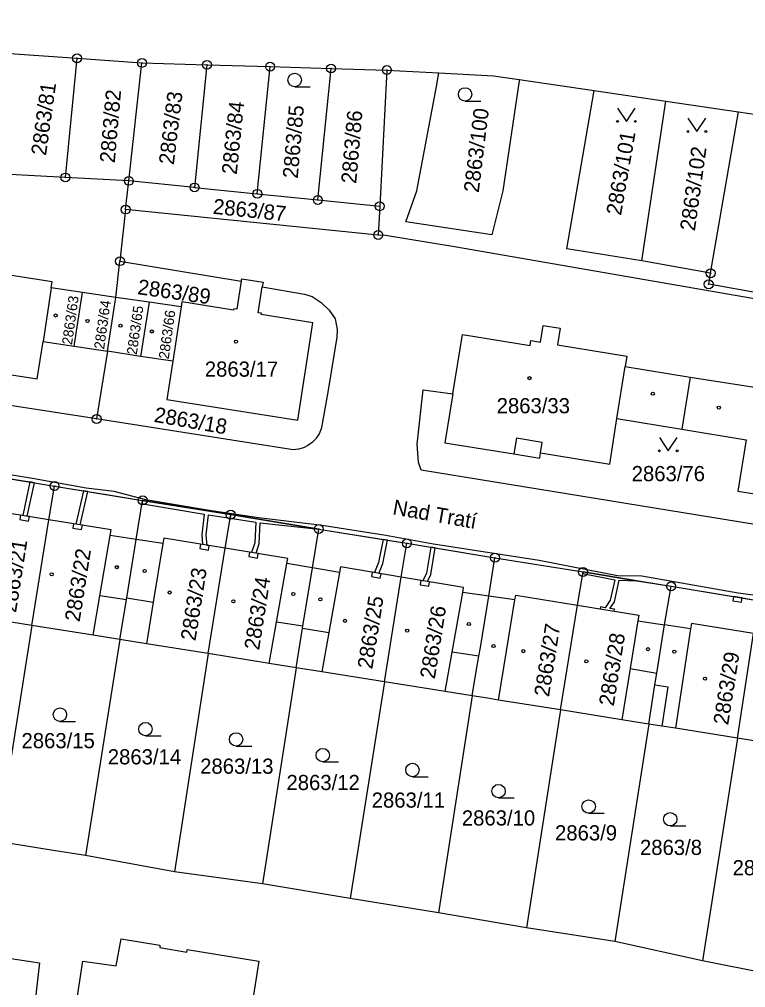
# Model space of a CAD drawing. Extents: x -644096 to -634268, y -1141430 to -1133463.
# Drawn here: x -639798 to -639716.7, y -1138498.1 to -1138389.6 of the extents above; entities that cross this region are included whole.
import ezdxf

# ---------------------------------------------------------------- set-up
doc = ezdxf.new("R2010")
doc.units = 0
for name, color, linetype in [('_CIVIL_CONSTRUCTION', 7, 'Continuous'), ('B_Hranice _3D', 7, 'Continuous'), ('M_Svah_Nasyp', 7, 'Continuous'), ('M_Svah_Zarez', 7, 'Continuous'), ('spodek_zarez', 7, 'Continuous'), ('svrsek_osa_sjezdy', 7, 'Continuous'), ('svrsek_osa_terminal_VRT', 7, 'Continuous'), ('svrsek_osa_VRT', 7, 'Continuous'), ('svrsek_popisy_VRT', 7, 'Continuous'), ('terminal_VRT', 7, 'Continuous')]:
    doc.layers.add(name, color=color, linetype=linetype)

msp = doc.modelspace()

# ---------------------------------------------------------------- linework, layer by layer
at = {"layer": '_CIVIL_CONSTRUCTION'}
for centre, radius in [((-639791.58, -1138393.93), 0.5), ((-639791.58, -1138393.93), 0.0303), ((-639784.31, -1138394.45), 0.5), ((-639777.03, -1138394.67), 0.5), ((-639784.31, -1138394.45), 0.0303), ((-639777.03, -1138394.67), 0.0303), ((-639769.95, -1138394.87), 0.5), ((-639769.95, -1138394.87), 0.0303), ((-639763.12, -1138395.08), 0.5), ((-639763.12, -1138395.08), 0.0303), ((-639756.87, -1138395.26), 0.5), ((-639756.87, -1138395.26), 0.0303), ((-639792.89, -1138407.29), 0.5), ((-639792.89, -1138407.29), 0.0303), ((-639785.78, -1138407.67), 0.5), ((-639785.78, -1138407.67), 0.0303), ((-639778.42, -1138408.41), 0.5), ((-639778.42, -1138408.41), 0.0303), ((-639771.39, -1138409.12), 0.5), ((-639771.39, -1138409.12), 0.0303), ((-639764.61, -1138409.81), 0.5), ((-639786.14, -1138410.88), 0.5), ((-639764.61, -1138409.81), 0.0303), ((-639757.67, -1138410.51), 0.5), ((-639757.67, -1138410.51), 0.0303), ((-639786.14, -1138410.88), 0.0303), ((-639757.84, -1138413.74), 0.5), ((-639757.84, -1138413.74), 0.0303), ((-639786.78, -1138416.67), 0.5), ((-639786.78, -1138416.67), 0.0303), ((-639720.6, -1138418.02), 0.5), ((-639720.6, -1138418.02), 0.0303), ((-639720.81, -1138419.26), 0.5), ((-639720.81, -1138419.26), 0.0303), ((-639789.39, -1138434.35), 0.5), ((-639789.39, -1138434.35), 0.0303), ((-639794.11, -1138441.86), 0.5), ((-639794.11, -1138441.86), 0.0303), ((-639784.24, -1138443.47), 0.5), ((-639784.24, -1138443.47), 0.0303), ((-639774.37, -1138445.07), 0.5), ((-639774.37, -1138445.07), 0.0303), ((-639764.5, -1138446.68), 0.5), ((-639764.5, -1138446.68), 0.0303), ((-639754.63, -1138448.28), 0.5), ((-639754.63, -1138448.28), 0.0303), ((-639744.76, -1138449.89), 0.5), ((-639744.76, -1138449.89), 0.0303), ((-639734.89, -1138451.49), 0.5), ((-639734.89, -1138451.49), 0.0303), ((-639725.02, -1138453.1), 0.5), ((-639725.02, -1138453.1), 0.0303)]:
    msp.add_circle(centre, radius, dxfattribs=at)
at = {"layer": 'B_Hranice _3D'}
for points in [[(-639712.02, -1138454.63), (-639717.5, -1138453.86), (-639728.31, -1138451.98), (-639731.01, -1138451.91), (-639739.8, -1138450.2), (-639751.66, -1138448.36), (-639756.98, -1138447.39), (-639764.13, -1138446.28), (-639771.27, -1138445.44), (-639776.99, -1138444.55), (-639783.88, -1138443.42), (-639787.41, -1138442.49), (-639790.57, -1138442.11), (-639796.56, -1138441.03), (-639810.81, -1138438.71), (-639816.12, -1138437.81), (-639819.62, -1138437.27), (-639823.87, -1138436.4), (-639830.56, -1138435.44)], [(-639800.9, -1138440.76), (-639796.86, -1138441.41), (-639796.37, -1138441.49), (-639794.11, -1138441.86), (-639790.87, -1138442.39), (-639790.38, -1138442.47), (-639788.06, -1138442.85), (-639784.24, -1138443.47), (-639774.37, -1138445.07), (-639764.5, -1138446.68), (-639757.29, -1138447.85), (-639756.79, -1138447.93), (-639754.63, -1138448.28), (-639751.96, -1138448.72), (-639751.47, -1138448.8), (-639744.76, -1138449.89), (-639734.89, -1138451.49), (-639728.87, -1138452.47), (-639725.02, -1138453.1), (-639718.03, -1138454.24), (-639717.05, -1138454.4), (-639715.15, -1138454.71)]]:
    msp.add_lwpolyline(points, dxfattribs=at)
for points in [[(-639798, -1138445.63), (-639797.01, -1138445.79), (-639796.93, -1138445.29), (-639797.18, -1138445.25), (-639796.37, -1138441.49), (-639796.86, -1138441.41), (-639797.67, -1138445.17), (-639797.92, -1138445.13)], [(-639790.38, -1138442.47), (-639790.87, -1138442.39), (-639791.73, -1138446.13), (-639791.98, -1138446.09), (-639792.06, -1138446.59), (-639791.07, -1138446.75), (-639790.99, -1138446.25), (-639791.24, -1138446.21)], [(-639774.37, -1138445.07), (-639784.24, -1138443.47), (-639784.3, -1138443.83), (-639783.98, -1138443.91), (-639777.35, -1138445), (-639777.62, -1138447.32), (-639777.52, -1138448.43), (-639777.76, -1138448.39), (-639777.84, -1138448.88), (-639776.85, -1138449.04), (-639776.77, -1138448.55), (-639777, -1138448.51), (-639777.12, -1138447.32), (-639776.85, -1138445.08), (-639774.43, -1138445.45)], [(-639774.37, -1138445.07), (-639774.43, -1138445.45), (-639771.55, -1138445.9), (-639771.67, -1138448.22), (-639772.03, -1138449.32), (-639772.27, -1138449.28), (-639772.35, -1138449.77), (-639771.37, -1138449.93), (-639771.29, -1138449.43), (-639771.53, -1138449.4), (-639771.17, -1138448.32), (-639771.05, -1138445.97), (-639764.5, -1138446.68)], [(-639757.29, -1138447.85), (-639757.79, -1138450.42), (-639758.27, -1138451.56), (-639758.51, -1138451.52), (-639758.59, -1138452.01), (-639757.61, -1138452.18), (-639757.52, -1138451.69), (-639757.76, -1138451.65), (-639757.31, -1138450.56), (-639756.79, -1138447.93)], [(-639751.96, -1138448.72), (-639752.44, -1138451.63), (-639752.83, -1138452.48), (-639753.07, -1138452.44), (-639753.15, -1138452.93), (-639752.16, -1138453.1), (-639752.08, -1138452.61), (-639752.32, -1138452.57), (-639751.96, -1138451.77), (-639751.47, -1138448.8)], [(-639734.89, -1138451.49), (-639734.92, -1138451.66), (-639731.33, -1138452.36), (-639731.84, -1138454.64), (-639732.42, -1138455.5), (-639732.94, -1138455.41), (-639732.97, -1138455.62), (-639731.39, -1138455.88), (-639731.36, -1138455.67), (-639731.88, -1138455.58), (-639731.38, -1138454.84), (-639730.83, -1138452.42), (-639728.87, -1138452.47)], [(-639718.03, -1138454.24), (-639718.11, -1138454.73), (-639717.13, -1138454.89), (-639717.05, -1138454.4)]]:
    msp.add_lwpolyline(points, close=True, dxfattribs=at)
at = {"layer": 'M_Svah_Nasyp'}
for p, q in [((-639731.09, -1138434.29), (-639730.17, -1138428.48)), ((-639742.34, -1138436.5), (-639742.63, -1138438.27)), ((-639739.46, -1138436.97), (-639742.34, -1138436.5)), ((-639739.65, -1138438.16), (-639739.46, -1138436.97)), ((-639794.73, -1138445.65), (-639801.59, -1138444.54)), ((-639787.78, -1138446.77), (-639794.73, -1138445.65)), ((-639789.04, -1138454.17), (-639787.89, -1138447.41)), ((-639787.89, -1138447.41), (-639787.78, -1138446.77)), ((-639784.95, -1138447.85), (-639787.89, -1138447.41)), ((-639781.97, -1138448.29), (-639784.95, -1138447.85)), ((-639781.97, -1138448.29), (-639783.05, -1138454.86)), ((-639781.88, -1138447.72), (-639781.97, -1138448.29)), ((-639774.98, -1138448.84), (-639781.88, -1138447.72)), ((-639767.97, -1138449.97), (-639774.98, -1138448.84)), ((-639769.23, -1138457.11), (-639768.07, -1138450.53)), ((-639768.07, -1138450.53), (-639767.97, -1138449.97)), ((-639765.21, -1138451.02), (-639768.07, -1138450.53)), ((-639762.18, -1138451.54), (-639765.21, -1138451.02)), ((-639762.18, -1138451.54), (-639763.37, -1138458.29)), ((-639762.07, -1138450.92), (-639762.18, -1138451.54)), ((-639755.25, -1138452.07), (-639762.07, -1138450.92)), ((-639748.27, -1138453.25), (-639755.25, -1138452.07)), ((-639749.54, -1138460.46), (-639748.37, -1138453.79)), ((-639748.37, -1138453.79), (-639748.27, -1138453.25)), ((-639745.43, -1138454.21), (-639748.37, -1138453.79)), ((-639789.79, -1138458.58), (-639789.04, -1138454.17)), ((-639786.06, -1138454.63), (-639789.04, -1138454.17)), ((-639786.02, -1138454.4), (-639783.05, -1138454.86)), ((-639783.05, -1138454.86), (-639783.81, -1138459.54)), ((-639742.52, -1138454.63), (-639745.43, -1138454.21)), ((-639743.46, -1138460.36), (-639742.52, -1138454.63)), ((-639742.52, -1138454.63), (-639742.43, -1138454.1)), ((-639742.43, -1138454.1), (-639735.52, -1138455.21)), ((-639735.52, -1138455.21), (-639728.64, -1138456.32)), ((-639770.05, -1138461.74), (-639769.23, -1138457.11)), ((-639766.27, -1138457.56), (-639769.23, -1138457.11)), ((-639728.75, -1138456.97), (-639729.62, -1138462.32)), ((-639728.64, -1138456.32), (-639728.75, -1138456.97)), ((-639728.75, -1138456.97), (-639725.77, -1138457.41)), ((-639766.31, -1138457.8), (-639763.37, -1138458.29)), ((-639763.37, -1138458.29), (-639764.15, -1138462.68)), ((-639722.83, -1138457.85), (-639725.77, -1138457.41)), ((-639722.83, -1138457.85), (-639724.53, -1138469.01)), ((-639722.74, -1138457.28), (-639722.83, -1138457.85)), ((-639715.78, -1138458.4), (-639722.74, -1138457.28)), ((-639750.32, -1138464.89), (-639749.54, -1138460.46)), ((-639746.56, -1138460.93), (-639749.54, -1138460.46)), ((-639744.36, -1138465.84), (-639743.46, -1138460.36)), ((-639729.62, -1138462.32), (-639730.55, -1138468.05)), ((-639729.62, -1138462.32), (-639726.63, -1138462.82)), ((-639726.84, -1138464.14), (-639725.4, -1138464.37)), ((-639725.4, -1138464.37), (-639726.07, -1138468.76))]:
    msp.add_line(p, q, dxfattribs=at)
at = {"layer": 'M_Svah_Zarez'}
for centre in [(-639793.99, -1138422.76), (-639790.41, -1138423.37), (-639786.72, -1138423.9), (-639783.2, -1138424.55), (-639773.78, -1138425.68), (-639740.89, -1138429.77), (-639727.07, -1138431.52), (-639719.67, -1138433.08), (-639794.43, -1138451.75), (-639787.13, -1138450.96), (-639784.02, -1138451.39), (-639781.2, -1138453.79), (-639767.36, -1138453.96), (-639774.07, -1138454.78), (-639764.32, -1138454.55), (-639761.56, -1138456.97), (-639747.69, -1138457.33), (-639754.59, -1138458.06), (-639744.92, -1138459.79), (-639741.58, -1138460.36), (-639727.61, -1138460.14), (-639724.66, -1138460.41), (-639734.53, -1138461.51), (-639721.22, -1138463.45)]:
    msp.add_circle(centre, 0.175, dxfattribs=at)
at = {"layer": 'spodek_zarez'}
msp.add_circle((-638683.07, -1137056.85), 1378.08, dxfattribs=at)
at = {"layer": 'svrsek_osa_sjezdy'}
for p, q in [((-639767.2, -1138397.12), (-639765.45, -1138397.12)), ((-639748.11, -1138398.73), (-639746.36, -1138398.73)), ((-639793.5, -1138468.23), (-639791.75, -1138468.23)), ((-639783.92, -1138469.85), (-639782.17, -1138469.85)), ((-639773.76, -1138471), (-639772.01, -1138471)), ((-639764.05, -1138472.76), (-639762.3, -1138472.76)), ((-639754, -1138474.43), (-639752.25, -1138474.43)), ((-639744.36, -1138476.8), (-639742.61, -1138476.8)), ((-639734.26, -1138478.52), (-639732.51, -1138478.52)), ((-639725.12, -1138479.95), (-639723.37, -1138479.95))]:
    msp.add_line(p, q, dxfattribs=at)
for points in [[(-639731.03, -1138399.51), (-639730.03, -1138401.01), (-639729.03, -1138399.51)], [(-639723.13, -1138400.64), (-639722.13, -1138402.14), (-639721.13, -1138400.64)], [(-639726.34, -1138436.42), (-639725.34, -1138437.92), (-639724.34, -1138436.42)]]:
    msp.add_lwpolyline(points, dxfattribs=at)
for centre, radius in [((-639767.2, -1138396.37), 0.75), ((-639748.11, -1138397.98), 0.75), ((-639731.03, -1138401.01), 0.1), ((-639729.03, -1138401.01), 0.1), ((-639723.13, -1138402.14), 0.1), ((-639721.13, -1138402.14), 0.1), ((-639726.34, -1138437.92), 0.1), ((-639724.34, -1138437.92), 0.1), ((-639793.5, -1138467.48), 0.75), ((-639783.92, -1138469.1), 0.75), ((-639773.76, -1138470.25), 0.75), ((-639764.05, -1138472.01), 0.75), ((-639754, -1138473.68), 0.75), ((-639744.36, -1138476.05), 0.75), ((-639734.26, -1138477.77), 0.75), ((-639725.12, -1138479.2), 0.75)]:
    msp.add_circle(centre, radius, dxfattribs=at)
at = {"layer": 'svrsek_osa_terminal_VRT'}
msp.add_arc((-642050.26, -1145189.6), 8802.25, 41.413152, 75.317049, dxfattribs=at)
at = {"layer": 'terminal_VRT'}
for p, q in [((-639799.64, -1138393.36), (-639791.58, -1138393.93)), ((-639792.89, -1138407.29), (-639791.58, -1138393.93)), ((-639791.58, -1138393.93), (-639784.31, -1138394.45)), ((-639785.78, -1138407.67), (-639784.31, -1138394.45)), ((-639784.31, -1138394.45), (-639777.03, -1138394.67)), ((-639777.03, -1138394.67), (-639778.42, -1138408.41)), ((-639777.03, -1138394.67), (-639769.95, -1138394.87)), ((-639771.39, -1138409.12), (-639769.95, -1138394.87)), ((-639769.95, -1138394.87), (-639763.12, -1138395.08)), ((-639764.61, -1138409.81), (-639763.12, -1138395.08)), ((-639763.12, -1138395.08), (-639756.87, -1138395.26)), ((-639756.87, -1138395.26), (-639757.67, -1138410.51)), ((-639756.87, -1138395.26), (-639751.04, -1138395.57)), ((-639742.04, -1138396.32), (-639733.64, -1138397.56)), ((-639733.64, -1138397.56), (-639725.62, -1138398.74)), ((-639728.29, -1138416.64), (-639725.62, -1138398.74)), ((-639725.62, -1138398.74), (-639717.46, -1138399.95)), ((-639720.6, -1138418.02), (-639717.46, -1138399.95)), ((-639792.89, -1138407.29), (-639801.51, -1138406.83)), ((-639785.78, -1138407.67), (-639792.89, -1138407.29)), ((-639786.14, -1138410.88), (-639785.78, -1138407.67)), ((-639778.42, -1138408.41), (-639785.78, -1138407.67)), ((-639778.42, -1138408.41), (-639771.39, -1138409.12)), ((-639771.39, -1138409.12), (-639764.61, -1138409.81)), ((-639764.61, -1138409.81), (-639757.67, -1138410.51)), ((-639757.67, -1138410.51), (-639757.84, -1138413.74)), ((-639786.14, -1138410.88), (-639786.78, -1138416.67)), ((-639757.84, -1138413.74), (-639786.14, -1138410.88)), ((-639787.23, -1138420.72), (-639786.78, -1138416.67)), ((-639786.78, -1138416.67), (-639773.18, -1138418.91)), ((-639720.6, -1138418.02), (-639728.29, -1138416.64)), ((-639794.47, -1138419.65), (-639795.4, -1138425.66)), ((-639790.96, -1138420.17), (-639794.47, -1138419.65)), ((-639791.92, -1138426.19), (-639790.96, -1138420.17)), ((-639787.23, -1138420.72), (-639790.96, -1138420.17)), ((-639788.19, -1138426.77), (-639787.23, -1138420.72)), ((-639783.52, -1138421.27), (-639787.23, -1138420.72)), ((-639783.52, -1138421.27), (-639784.46, -1138427.34)), ((-639779.92, -1138421.8), (-639783.52, -1138421.27)), ((-639779.92, -1138421.8), (-639780.86, -1138427.89)), ((-639795.4, -1138425.66), (-639791.92, -1138426.19)), ((-639791.92, -1138426.19), (-639788.19, -1138426.77)), ((-639788.19, -1138426.77), (-639789.39, -1138434.35)), ((-639784.46, -1138427.34), (-639788.19, -1138426.77)), ((-639780.86, -1138427.89), (-639784.46, -1138427.34)), ((-639722.87, -1138429.65), (-639723.81, -1138435.49)), ((-639767.36, -1138437.81), (-639789.39, -1138434.35)), ((-639794.11, -1138441.86), (-639784.24, -1138443.47)), ((-639784.24, -1138443.47), (-639774.37, -1138445.07)), ((-639774.37, -1138445.07), (-639764.5, -1138446.68)), ((-639764.5, -1138446.68), (-639754.63, -1138448.28)), ((-639754.63, -1138448.28), (-639744.76, -1138449.89)), ((-639744.76, -1138449.89), (-639734.89, -1138451.49)), ((-639734.89, -1138451.49), (-639725.02, -1138453.1)), ((-639725.02, -1138453.1), (-639715.15, -1138454.71)), ((-639796.65, -1138457.48), (-639800.5, -1138481.68)), ((-639786.78, -1138459.06), (-639790.65, -1138483.27)), ((-639776.9, -1138460.64), (-639780.66, -1138485.1)), ((-639767.03, -1138462.22), (-639770.81, -1138486.44)), ((-639757.15, -1138463.8), (-639760.97, -1138488.09)), ((-639747.3, -1138465.37), (-639751.09, -1138489.68)), ((-639737.4, -1138466.95), (-639741.23, -1138491.38)), ((-639727.53, -1138468.53), (-639731.32, -1138492.9)), ((-639717.6, -1138470.12), (-639721.5, -1138495.08)), ((-639780.66, -1138485.1), (-639790.65, -1138483.27)), ((-639770.81, -1138486.44), (-639780.66, -1138485.1)), ((-639760.97, -1138488.09), (-639770.81, -1138486.44)), ((-639751.09, -1138489.68), (-639760.97, -1138488.09)), ((-639741.23, -1138491.38), (-639751.09, -1138489.68)), ((-639731.32, -1138492.9), (-639741.23, -1138491.38)), ((-639721.5, -1138495.08), (-639731.32, -1138492.9)), ((-639711.52, -1138497.07), (-639721.5, -1138495.08))]:
    msp.add_line(p, q, dxfattribs=at)
for points in [[(-639742.04, -1138396.32), (-639742.06, -1138396.45), (-639743.87, -1138408.77), (-639745.12, -1138413.7), (-639754.75, -1138412.27), (-639753.51, -1138408.8), (-639751.32, -1138397.08), (-639751.04, -1138395.57)], [(-639751.04, -1138395.57), (-639744.92, -1138395.89), (-639742.04, -1138396.32)], [(-639728.29, -1138416.64), (-639736.69, -1138415.3), (-639733.64, -1138397.56)], [(-639717.46, -1138399.95), (-639710.41, -1138400.99), (-639709.96, -1138401.13)], [(-639627.57, -1138463.27), (-639629.47, -1138461.04), (-639627.53, -1138455.13), (-639625.46, -1138445.52), (-639625.6, -1138440.03), (-639626.13, -1138438.61), (-639626.67, -1138437.75), (-639627.34, -1138436.97), (-639628.7, -1138436.25), (-639629.71, -1138435.96), (-639655.8, -1138431.45), (-639688.7, -1138425.67), (-639697.39, -1138424.06), (-639727.1, -1138418.9), (-639749.29, -1138415.07), (-639757.04, -1138413.81), (-639757.84, -1138413.74)], [(-639794.47, -1138419.65), (-639794.36, -1138418.97), (-639800.13, -1138418.07), (-639800.1, -1138417.92), (-639800.42, -1138417.87), (-639799.9, -1138414.53), (-639799.88, -1138414.39), (-639802.38, -1138414), (-639802.92, -1138417.48), (-639803.23, -1138417.43), (-639803.25, -1138417.58), (-639809.05, -1138416.67), (-639810.74, -1138427.56), (-639796.05, -1138429.84), (-639795.4, -1138425.66)], [(-639712.87, -1138419.18), (-639713.1, -1138420.62), (-639720.81, -1138419.26), (-639720.6, -1138418.02)], [(-639773.18, -1138418.91), (-639773.68, -1138422.06), (-639774.02, -1138422.01), (-639774.05, -1138422.16), (-639779.83, -1138421.23), (-639779.92, -1138421.8)], [(-639773.18, -1138418.91), (-639773.13, -1138418.63), (-639770.74, -1138419.02), (-639770.83, -1138419.56)], [(-639780.86, -1138427.89), (-639781.52, -1138432.15), (-639766.84, -1138434.47), (-639765.15, -1138423.58), (-639770.94, -1138422.65), (-639770.92, -1138422.5), (-639771.28, -1138422.45), (-639770.83, -1138419.56)], [(-639770.83, -1138419.56), (-639766.1, -1138420.38), (-639765.24, -1138420.64), (-639764.22, -1138421.29), (-639763.35, -1138422.15), (-639762.68, -1138423.14), (-639762.44, -1138424.31), (-639762.48, -1138425.2), (-639763.46, -1138431.14), (-639764.13, -1138434.9)], [(-639749.49, -1138431.54), (-639748.39, -1138424.9), (-639740.83, -1138426.13), (-639740.73, -1138425.56), (-639739.65, -1138425.73), (-639739.35, -1138423.86), (-639737.45, -1138424.17), (-639737.75, -1138426.04), (-639729.99, -1138427.3), (-639730.17, -1138428.48), (-639722.87, -1138429.65)], [(-639789.39, -1138434.35), (-639798.6, -1138432.91), (-639819.53, -1138429.71)], [(-639722.87, -1138429.65), (-639715.67, -1138430.8), (-639715.57, -1138430.21), (-639706.59, -1138431.7), (-639706.19, -1138429.32), (-639704.4, -1138429.62), (-639704.68, -1138431.29), (-639697.05, -1138432.56), (-639698.15, -1138439.32)], [(-639698.15, -1138439.32), (-639695.62, -1138439.67), (-639694.72, -1138440.2), (-639694.27, -1138440.94), (-639695.9, -1138449.4), (-639753.02, -1138440.08), (-639753.31, -1138439.19), (-639753.46, -1138437.16), (-639752.82, -1138431.08), (-639749.49, -1138431.54)], [(-639749.49, -1138431.54), (-639750.39, -1138437.02), (-639742.63, -1138438.27), (-639739.74, -1138438.74), (-639739.65, -1138438.16), (-639731.89, -1138439.41), (-639731.09, -1138434.29), (-639723.81, -1138435.49)], [(-639764.13, -1138434.9), (-639764.25, -1138435.46), (-639764.47, -1138436), (-639764.78, -1138436.49), (-639764.84, -1138436.57), (-639765.25, -1138436.99), (-639765.71, -1138437.33), (-639766.23, -1138437.58), (-639766.79, -1138437.75), (-639767.36, -1138437.81)], [(-639723.81, -1138435.49), (-639716.62, -1138436.68), (-639717.55, -1138442.42), (-639709.77, -1138443.68), (-639706.91, -1138444.15), (-639706.81, -1138443.51), (-639699.03, -1138444.77), (-639698.15, -1138439.32)], [(-639803.98, -1138440.26), (-639800.9, -1138440.76), (-639794.11, -1138441.86)], [(-639796.65, -1138457.48), (-639794.73, -1138445.65), (-639794.11, -1138441.86)], [(-639786.78, -1138459.06), (-639786.06, -1138454.63), (-639786.02, -1138454.4), (-639784.95, -1138447.85), (-639784.24, -1138443.47)], [(-639776.9, -1138460.64), (-639774.98, -1138448.84), (-639774.37, -1138445.07)], [(-639767.03, -1138462.22), (-639766.31, -1138457.8), (-639766.27, -1138457.56), (-639765.21, -1138451.02), (-639764.5, -1138446.68)], [(-639757.15, -1138463.8), (-639755.25, -1138452.07), (-639754.63, -1138448.28)], [(-639747.3, -1138465.37), (-639746.81, -1138462.43), (-639746.56, -1138460.93), (-639746.39, -1138459.94), (-639745.43, -1138454.21), (-639744.76, -1138449.89)], [(-639737.4, -1138466.95), (-639735.52, -1138455.21), (-639734.89, -1138451.49)], [(-639727.53, -1138468.53), (-639727.06, -1138465.58), (-639726.84, -1138464.14), (-639726.63, -1138462.82), (-639725.77, -1138457.41), (-639725.02, -1138453.1)], [(-639717.6, -1138470.12), (-639715.78, -1138458.4), (-639715.15, -1138454.71)], [(-639796.65, -1138457.48), (-639803.65, -1138456.36), (-639806.5, -1138455.91)], [(-639786.78, -1138459.06), (-639789.79, -1138458.58), (-639796.65, -1138457.48)], [(-639776.9, -1138460.64), (-639783.81, -1138459.54), (-639786.78, -1138459.06)], [(-639767.03, -1138462.22), (-639770.05, -1138461.74), (-639776.9, -1138460.64)], [(-639757.15, -1138463.8), (-639764.15, -1138462.68), (-639767.03, -1138462.22)], [(-639747.3, -1138465.37), (-639750.32, -1138464.89), (-639757.15, -1138463.8)], [(-639737.4, -1138466.95), (-639744.36, -1138465.84), (-639745.59, -1138465.64), (-639747.3, -1138465.37)], [(-639727.53, -1138468.53), (-639729.15, -1138468.27), (-639730.55, -1138468.05), (-639737.4, -1138466.95)], [(-639717.6, -1138470.12), (-639724.53, -1138469.01), (-639726.07, -1138468.76), (-639727.53, -1138468.53)], [(-639707.72, -1138471.69), (-639709.26, -1138471.45), (-639710.7, -1138471.22), (-639717.6, -1138470.12)], [(-639790.65, -1138483.27), (-639794.49, -1138482.68), (-639800.5, -1138481.68)], [(-639819.21, -1138499.06), (-639818.25, -1138491.9), (-639795.81, -1138495.28), (-639797.28, -1138508.23), (-639819.83, -1138503.63), (-639819.43, -1138500.59)], [(-639782.31, -1138493.58), (-639779.3, -1138494.08), (-639779.25, -1138493.79), (-639771.22, -1138495.09), (-639774.14, -1138513.63), (-639777.83, -1138513.06), (-639778.31, -1138516.13), (-639793.77, -1138513.66), (-639790.92, -1138495.11), (-639787.22, -1138495.64), (-639786.63, -1138492.58), (-639782.31, -1138493.29), (-639782.31, -1138493.58)]]:
    msp.add_lwpolyline(points, dxfattribs=at)

# ---------------------------------------------------------------- texts
at = {"layer": 'svrsek_osa_VRT'}
for s, height, rotation, p in [('2863/81', 1.7, 82, (-639795.07, -1138404.9)), ('2863/82', 1.7, 85, (-639787.36, -1138405.71)), ('2863/83', 1.7, 83, (-639780.75, -1138405.92)), ('2863/84', 1.7, 84, (-639773.7, -1138407.02)), ('2863/85', 1.7, 85, (-639766.86, -1138407.45)), ('2863/100', 1.7, 83, (-639746.58, -1138409.05)), ('2863/86', 1.7, 85, (-639760.31, -1138408.03)), ('2863/101', 1.7, 80, (-639730.64, -1138411.61)), ('2863/102', 1.7, 82, (-639722.36, -1138413.35)), ('2863/87', 1.7, 354, (-639776.42, -1138411.35)), ('2863/89', 1.7, 352, (-639784.88, -1138420.36)), ('2863/63', 1.14, 82, (-639792.16, -1138426.09)), ('2863/64', 1.14, 82, (-639788.56, -1138426.59)), ('2863/65', 1.14, 82, (-639784.9, -1138427.2)), ('2863/66', 1.14, 82, (-639781.32, -1138427.69)), ('2863/18', 1.7, 350, (-639783.04, -1138434.66)), ('2863/21', 1.7, 81, (-639798.43, -1138456.11)), ('2863/22', 1.7, 81, (-639791.3, -1138457.14)), ('2863/23', 1.7, 81, (-639778.32, -1138459.28)), ('2863/24', 1.7, 81, (-639771.19, -1138460.31)), ('2863/25', 1.7, 81, (-639758.51, -1138462.44)), ('2863/26', 1.7, 81, (-639751.5, -1138463.54)), ('2863/27', 1.7, 81, (-639738.71, -1138465.55)), ('2863/28', 1.7, 81, (-639731.45, -1138466.59)), ('2863/29', 1.7, 81, (-639718.63, -1138468.71))]:
    msp.add_text(s, height=height, rotation=rotation, dxfattribs=at).set_placement(p)
for s, p in [('2863/17', (-639777.27, -1138429.61)), ('2863/33', (-639744.57, -1138433.71)), ('2863/76', (-639729.44, -1138441.32)), ('2863/15', (-639797.81, -1138471.24)), ('2863/14', (-639788.14, -1138473.05)), ('2863/13', (-639777.79, -1138474.1)), ('2863/12', (-639768.12, -1138475.93)), ('2863/11', (-639758.57, -1138477.9)), ('2863/10', (-639748.47, -1138479.9)), ('2863/9', (-639738.03, -1138481.57)), ('2863/8', (-639728.51, -1138483.2)), ('2863/7', (-639718.13, -1138485.48))]:
    msp.add_text(s, height=1.7, dxfattribs=at).set_placement(p)
at = {"layer": 'svrsek_popisy_VRT'}
msp.add_text('Nad Tratí', height=1.7, rotation=350, dxfattribs=at).set_placement((-639756.3, -1138445.03))

doc.saveas('drawing.dxf')
